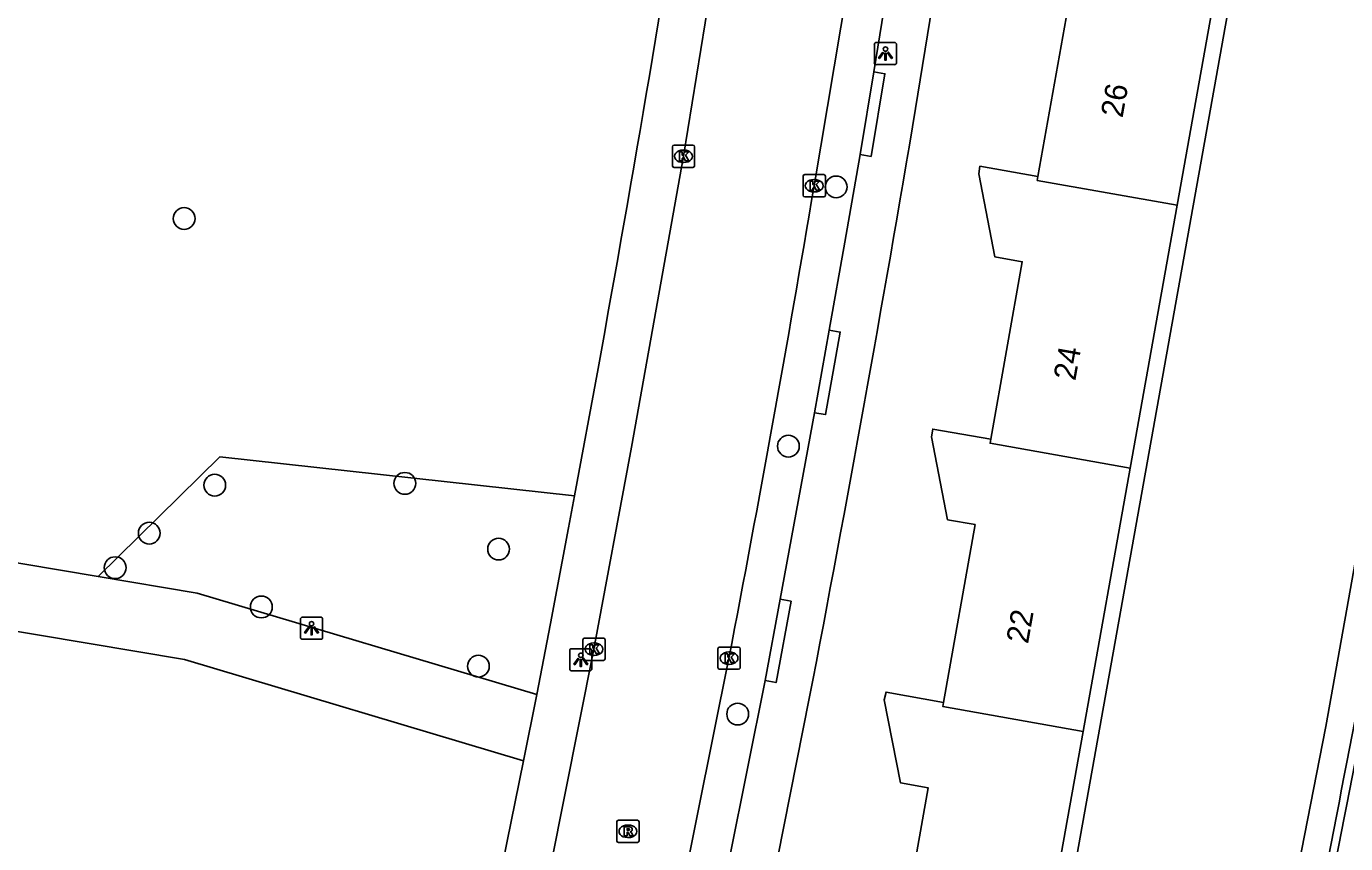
# Model space of a CAD drawing. Extents: x 160732 to 162105, y 387428 to 388479.
# Drawn here: x 161976.5 to 162035.7, y 387702.3 to 387739 of the extents above; entities that cross this region are included whole.
import ezdxf

# ---------------------------------------------------------------- set-up
doc = ezdxf.new("R2010")
doc.units = 0
for name, color, linetype in [('IMGEO_Berm_groen', 7, 'Continuous'), ('IMGEO_Boom', 7, 'Continuous'), ('IMGEO_Groenvoorziening', 7, 'Continuous'), ('IMGEO_Hek', 7, 'Continuous'), ('IMGEO_Kolk', 7, 'Continuous'), ('IMGEO_Lichtpunt', 7, 'Continuous'), ('IMGEO_Pand', 7, 'Continuous'), ('IMGEO_Pand_nummerreeks', 7, 'Continuous'), ('IMGEO_Rijbaan_lokaal_open', 7, 'Continuous'), ('IMGEO_Rioolput', 7, 'Continuous'), ('IMGEO_Voetpad_open', 7, 'Continuous')]:
    doc.layers.add(name, color=color, linetype=linetype)

msp = doc.modelspace()

# ---------------------------------------------------------------- linework, layer by layer
at = {"layer": 'IMGEO_Berm_groen'}
for points in [[(162048.631, 387891.657), (162039.191, 387804.789), (162033.076, 387756.554), (162032.065, 387750), (162030.98, 387742.966), (162022.419, 387695.104)], [(162031.23, 387689.642), (162031.801, 387692.315), (162034.793, 387707.612), (162038.136, 387726.282), (162041.163, 387745.007), (162045.271, 387774.61), (162058.212, 387890.638)]]:
    msp.add_lwpolyline(points, dxfattribs=at)
at = {"layer": 'IMGEO_Boom'}
for centre in [(162012.819, 387731.835), (161983.561, 387730.416), (162010.677, 387720.196), (161984.936, 387718.445), (161993.468, 387718.526), (161981.996, 387716.288), (161997.674, 387715.573), (161980.466, 387714.738), (161987.026, 387712.974), (161996.766, 387710.315), (162008.403, 387708.165)]:
    msp.add_circle(centre, 0.489, dxfattribs=at)
at = {"layer": 'IMGEO_Groenvoorziening'}
msp.add_lwpolyline([(161979.705, 387714.34), (161985.171, 387719.709), (162001.081, 387717.97)], dxfattribs=at)
at = {"layer": 'IMGEO_Hek'}
msp.add_lwpolyline([(162058.212, 387890.638), (162045.271, 387774.61), (162041.163, 387745.007), (162038.136, 387726.282), (162034.793, 387707.612), (162031.801, 387692.315), (162031.23, 387689.642)], dxfattribs=at)
at = {"layer": 'IMGEO_Kolk'}
for p, q in [((162005.545, 387733.711), (162006.397, 387733.711)), ((162005.47, 387732.785), (162005.47, 387733.637)), ((162005.958, 387733.491), (162005.983, 387733.491)), ((162006.471, 387733.637), (162006.471, 387732.785)), ((162006.397, 387732.711), (162005.545, 387732.711)), ((162005.981, 387732.931), (162005.956, 387732.931)), ((162011.338, 387731.464), (162011.338, 387732.316)), ((162011.413, 387732.39), (162012.265, 387732.39)), ((162011.826, 387732.17), (162011.851, 387732.17)), ((162012.339, 387732.316), (162012.339, 387731.464)), ((162012.265, 387731.39), (162011.413, 387731.39)), ((162011.849, 387731.61), (162011.824, 387731.61)), ((162001.453, 387710.652), (162001.453, 387711.504)), ((162001.528, 387711.578), (162002.38, 387711.578)), ((162001.941, 387711.358), (162001.966, 387711.358)), ((162002.454, 387711.504), (162002.454, 387710.652)), ((162001.964, 387710.798), (162001.939, 387710.798)), ((162007.514, 387710.25), (162007.514, 387711.102)), ((162007.589, 387711.176), (162008.441, 387711.176)), ((162008.002, 387710.956), (162008.027, 387710.956)), ((162008.515, 387711.102), (162008.515, 387710.25)), ((162002.38, 387710.578), (162001.528, 387710.578)), ((162008.441, 387710.176), (162007.589, 387710.176)), ((162008.025, 387710.396), (162008, 387710.396))]:
    msp.add_line(p, q, dxfattribs=at)
for points in [[(162005.545, 387733.711), (162006.397, 387733.711)], [(162005.47, 387732.785), (162005.47, 387733.637)], [(162005.791, 387733.411), (162005.914, 387733.411), (162005.914, 387733.26), (162006.044, 387733.411), (162006.208, 387733.411), (162006.062, 387733.26), (162006.215, 387733.011), (162006.063, 387733.011), (162005.978, 387733.175), (162005.914, 387733.108), (162005.914, 387733.011), (162005.791, 387733.011), (162005.791, 387733.411)], [(162006.471, 387733.637), (162006.471, 387732.785)], [(162006.397, 387732.711), (162005.545, 387732.711)], [(162011.338, 387731.464), (162011.338, 387732.316)], [(162011.413, 387732.39), (162012.265, 387732.39)], [(162011.659, 387732.09), (162011.782, 387732.09), (162011.782, 387731.939), (162011.912, 387732.09), (162012.076, 387732.09), (162011.93, 387731.939), (162012.083, 387731.69), (162011.931, 387731.69), (162011.846, 387731.854), (162011.782, 387731.787), (162011.782, 387731.69), (162011.659, 387731.69), (162011.659, 387732.09)], [(162012.339, 387732.316), (162012.339, 387731.464)], [(162012.265, 387731.39), (162011.413, 387731.39)], [(162001.453, 387710.652), (162001.453, 387711.504)], [(162001.528, 387711.578), (162002.38, 387711.578)], [(162001.774, 387711.278), (162001.897, 387711.278), (162001.897, 387711.127), (162002.027, 387711.278), (162002.191, 387711.278), (162002.045, 387711.127), (162002.198, 387710.878), (162002.046, 387710.878), (162001.961, 387711.042), (162001.897, 387710.975), (162001.897, 387710.878), (162001.774, 387710.878), (162001.774, 387711.278)], [(162002.454, 387711.504), (162002.454, 387710.652)], [(162007.514, 387710.25), (162007.514, 387711.102)], [(162007.589, 387711.176), (162008.441, 387711.176)], [(162007.835, 387710.876), (162007.958, 387710.876), (162007.958, 387710.725), (162008.088, 387710.876), (162008.252, 387710.876), (162008.106, 387710.725), (162008.259, 387710.476), (162008.107, 387710.476), (162008.022, 387710.64), (162007.958, 387710.573), (162007.958, 387710.476), (162007.835, 387710.476), (162007.835, 387710.876)], [(162008.515, 387711.102), (162008.515, 387710.25)], [(162002.38, 387710.578), (162001.528, 387710.578)], [(162008.441, 387710.176), (162007.589, 387710.176)]]:
    msp.add_lwpolyline(points, dxfattribs=at)
for centre, start, end in [((162005.547, 387733.635), 91.55205, 178.44795), ((162005.547, 387733.635), 91.55205, 178.44795), ((162006.395, 387733.635), 1.55205, 88.44795), ((162006.395, 387733.635), 1.55205, 88.44795), ((162005.547, 387732.787), 181.55205, 268.44795), ((162005.547, 387732.787), 181.55205, 268.44795), ((162006.395, 387732.787), 271.55205, 358.44795), ((162006.395, 387732.787), 271.55205, 358.44795), ((162011.415, 387732.314), 91.55205, 178.44795), ((162011.415, 387732.314), 91.55205, 178.44795), ((162012.263, 387732.314), 1.55205, 88.44795), ((162012.263, 387732.314), 1.55205, 88.44795), ((162011.415, 387731.466), 181.55205, 268.44795), ((162011.415, 387731.466), 181.55205, 268.44795), ((162012.263, 387731.466), 271.55205, 358.44795), ((162012.263, 387731.466), 271.55205, 358.44795), ((162001.53, 387711.502), 91.55205, 178.44795), ((162001.53, 387711.502), 91.55205, 178.44795), ((162002.378, 387711.502), 1.55205, 88.44795), ((162002.378, 387711.502), 1.55205, 88.44795), ((162001.53, 387710.654), 181.55205, 268.44795), ((162001.53, 387710.654), 181.55205, 268.44795), ((162002.378, 387710.654), 271.55205, 358.44795), ((162002.378, 387710.654), 271.55205, 358.44795), ((162007.591, 387711.1), 91.55205, 178.44795), ((162007.591, 387711.1), 91.55205, 178.44795), ((162008.439, 387711.1), 1.55205, 88.44795), ((162008.439, 387711.1), 1.55205, 88.44795), ((162007.591, 387710.252), 181.55205, 268.44795), ((162007.591, 387710.252), 181.55205, 268.44795), ((162008.439, 387710.252), 271.55205, 358.44795), ((162008.439, 387710.252), 271.55205, 358.44795)]:
    msp.add_arc(centre, 0.0765, start, end, dxfattribs=at)
for centre, major_axis, ratio, start_param, end_param in [((162005.957, 387733.211), (-0.387, 0.002), 0.722429, 4.712389, 7.853982), ((162005.982, 387733.211), (-0.39, 0.002), 0.717154, 1.570796, 4.712389), ((162011.825, 387731.89), (-0.387, 0.002), 0.722429, 4.712389, 7.853982), ((162011.85, 387731.89), (-0.39, 0.002), 0.717154, 1.570796, 4.712389), ((162001.94, 387711.078), (-0.387, 0.002), 0.722429, 4.712389, 7.853982), ((162001.965, 387711.078), (-0.39, 0.002), 0.717154, 1.570796, 4.712389), ((162008.001, 387710.676), (-0.387, 0.002), 0.722429, 4.712389, 7.853982), ((162008.026, 387710.676), (-0.39, 0.002), 0.717154, 1.570796, 4.712389)]:
    msp.add_ellipse(centre, major_axis=major_axis, ratio=ratio, start_param=start_param, end_param=end_param, dxfattribs=at)
at = {"layer": 'IMGEO_Lichtpunt'}
for p, q in [((162014.535, 387738.227), (162014.535, 387737.42)), ((162014.535, 387738.227), (162014.535, 387737.42)), ((162015.437, 387738.322), (162014.629, 387738.322)), ((162015.437, 387738.322), (162014.629, 387738.322)), ((162015.531, 387737.42), (162015.531, 387738.227)), ((162015.531, 387737.42), (162015.531, 387738.227)), ((162014.629, 387737.326), (162015.437, 387737.326)), ((162014.629, 387737.326), (162015.437, 387737.326)), ((161988.781, 387712.424), (161988.781, 387711.617)), ((161988.781, 387712.424), (161988.781, 387711.617)), ((161989.683, 387712.519), (161988.875, 387712.519)), ((161989.683, 387712.519), (161988.875, 387712.519)), ((161989.777, 387711.617), (161989.777, 387712.424)), ((161989.777, 387711.617), (161989.777, 387712.424)), ((161988.875, 387711.523), (161989.683, 387711.523)), ((161988.875, 387711.523), (161989.683, 387711.523)), ((162000.864, 387711.007), (162000.864, 387710.2)), ((162000.864, 387711.007), (162000.864, 387710.2)), ((162001.766, 387711.102), (162000.958, 387711.102)), ((162001.766, 387711.102), (162000.958, 387711.102)), ((162001.86, 387710.2), (162001.86, 387711.007)), ((162001.86, 387710.2), (162001.86, 387711.007)), ((162000.958, 387710.106), (162001.766, 387710.106)), ((162000.958, 387710.106), (162001.766, 387710.106))]:
    msp.add_line(p, q, dxfattribs=at)
for points in [[(162014.909, 387737.891), (162014.948, 387737.863), (162014.76, 387737.601), (162014.722, 387737.628), (162014.909, 387737.891)], [(162015.011, 387737.843), (162015.058, 387737.843), (162015.058, 387737.521), (162015.011, 387737.521), (162015.011, 387737.843)], [(162015.121, 387737.863), (162015.159, 387737.89), (162015.346, 387737.628), (162015.307, 387737.6), (162015.121, 387737.863)], [(161989.155, 387712.088), (161989.194, 387712.06), (161989.006, 387711.798), (161988.968, 387711.825), (161989.155, 387712.088)], [(161989.257, 387712.04), (161989.304, 387712.04), (161989.304, 387711.718), (161989.257, 387711.718), (161989.257, 387712.04)], [(161989.367, 387712.06), (161989.405, 387712.087), (161989.592, 387711.825), (161989.553, 387711.797), (161989.367, 387712.06)], [(162001.238, 387710.671), (162001.277, 387710.643), (162001.089, 387710.381), (162001.051, 387710.408), (162001.238, 387710.671)], [(162001.34, 387710.623), (162001.387, 387710.623), (162001.387, 387710.301), (162001.34, 387710.301), (162001.34, 387710.623)], [(162001.45, 387710.643), (162001.488, 387710.67), (162001.675, 387710.408), (162001.636, 387710.38), (162001.45, 387710.643)]]:
    msp.add_lwpolyline(points, dxfattribs=at)
for centre in [(162015.034, 387738.025), (161989.28, 387712.222), (162001.363, 387710.805)]:
    msp.add_circle(centre, 0.0994, dxfattribs=at)
for centre, start, end in [((162014.629, 387738.227), 90, 180), ((162014.629, 387738.227), 90, 180), ((162015.437, 387738.227), 0, 90), ((162015.437, 387738.227), 0, 90), ((162014.629, 387737.42), 180, 270), ((162014.629, 387737.42), 180, 270), ((162015.437, 387737.42), 270, 0), ((162015.437, 387737.42), 270, 360), ((161988.875, 387712.424), 90, 180), ((161988.875, 387712.424), 90, 180), ((161989.683, 387712.424), 0, 90), ((161989.683, 387712.424), 0, 90), ((161988.875, 387711.617), 180, 270), ((161988.875, 387711.617), 180, 270), ((161989.683, 387711.617), 270, 0), ((161989.683, 387711.617), 270, 360), ((162000.958, 387711.007), 90, 180), ((162000.958, 387711.007), 90, 180), ((162001.766, 387711.007), 0, 90), ((162001.766, 387711.007), 0, 90), ((162000.958, 387710.2), 180, 270), ((162000.958, 387710.2), 180, 270), ((162001.766, 387710.2), 270, 0), ((162001.766, 387710.2), 270, 360)]:
    msp.add_arc(centre, 0.0946, start, end, dxfattribs=at)
at = {"layer": 'IMGEO_Pand'}
for points in [[(162021.878, 387732.303), (162023.292, 387740.286), (162022.055, 387740.494), (162021.333, 387744.221), (162021.421, 387744.675)], [(162028.126, 387731.013), (162030.285, 387743.09)], [(162019.76, 387720.502), (162021.172, 387728.474), (162019.941, 387728.701), (162019.222, 387732.418), (162019.274, 387732.761), (162021.878, 387732.303)], [(162028.126, 387731.013), (162021.847, 387732.126), (162021.878, 387732.303)], [(162026.016, 387719.211), (162028.126, 387731.013)], [(162017.635, 387708.689), (162019.058, 387716.674), (162017.819, 387716.891), (162017.098, 387720.608), (162017.156, 387720.96), (162019.76, 387720.502)], [(162019.76, 387720.502), (162019.729, 387720.325), (162026.016, 387719.211)], [(162023.903, 387707.388), (162026.016, 387719.211)], [(162015.545, 387696.902), (162016.953, 387704.852), (162015.706, 387705.078), (162014.976, 387708.801), (162015.058, 387709.149), (162017.635, 387708.689)], [(162017.635, 387708.689), (162017.603, 387708.512), (162023.903, 387707.388)], [(162021.725, 387695.205), (162023.903, 387707.388)]]:
    msp.add_lwpolyline(points, dxfattribs=at)
at = {"layer": 'IMGEO_Rijbaan_lokaal_open'}
for points in [[(161983.888, 387629.189), (161984.774, 387632.97), (161988.452, 387649.052), (161992.564, 387667.065), (161994.824, 387677.029), (161996.131, 387682.913), (161997.471, 387688.998), (161998.325, 387693.162), (161999.745, 387700.021), (162000, 387701.299), (162001.951, 387711.077), (162003.63, 387720.155), (162005.968, 387733.21), (162008.7, 387750), (162008.918, 387751.454), (162009.778, 387757.077), (162010.572, 387762.572), (162011.455, 387768.777), (162011.72, 387770.879)], [(162011.834, 387731.891), (162013.334, 387740.811), (162014.788, 387750), (162014.83, 387750.263), (162016.116, 387758.724), (162017.423, 387767.727), (162017.721, 387770.055)], [(161989.7, 387627.67), (161990.66, 387631.794), (161994.353, 387647.843), (161998.673, 387666.823), (162000, 387672.663), (162000.967, 387676.919), (162003.251, 387687.284), (162005.209, 387696.742), (162008.01, 387710.677)]]:
    msp.add_lwpolyline(points, dxfattribs=at)
for centre, radius, start, end in [((161072.885, 387890.193), 952.2, 349.133146, 350.430235), ((160963.268, 387912.59), 1092.187, 348.185308, 350.269974), ((161089.641, 387888.38), 963.874, 348.054934, 350.419196)]:
    msp.add_arc(centre, radius, start, end, dxfattribs=at)
at = {"layer": 'IMGEO_Rioolput'}
for p, q in [((162002.977, 387702.474), (162002.977, 387703.326)), ((162003.052, 387703.4), (162003.904, 387703.4)), ((162003.465, 387703.18), (162003.49, 387703.18)), ((162003.978, 387703.326), (162003.978, 387702.474)), ((162003.904, 387702.4), (162003.052, 387702.4)), ((162003.488, 387702.62), (162003.463, 387702.62))]:
    msp.add_line(p, q, dxfattribs=at)
for points in [[(162002.977, 387702.474), (162002.977, 387703.326)], [(162003.052, 387703.4), (162003.904, 387703.4)], [(162003.566, 387703.098), (162003.314, 387703.1), (162003.314, 387702.7)], [(162003.492, 387703.019), (162003.438, 387703.019), (162003.438, 387702.938)], [(162003.438, 387702.938), (162003.49, 387702.938)], [(162003.978, 387703.326), (162003.978, 387702.474)], [(162003.904, 387702.4), (162003.052, 387702.4)], [(162003.314, 387702.7), (162003.438, 387702.7), (162003.438, 387702.862), (162003.449, 387702.862)], [(162003.496, 387702.833), (162003.567, 387702.7), (162003.707, 387702.7), (162003.642, 387702.826)]]:
    msp.add_lwpolyline(points, dxfattribs=at)
for centre, radius, start, end in [((162003.054, 387703.324), 0.0765, 91.55205, 178.44795), ((162003.054, 387703.324), 0.0765, 91.55205, 178.44795), ((162003.474, 387703.127), 0.19, 274.7715, 282.96867), ((162003.498, 387702.923), 0.0964, 77.00612, 93.18647), ((162003.512, 387702.98), 0.0378, 276.66336, 79.67722), ((162003.565, 387702.988), 0.109, 350.36119, 89.41601), ((162003.563, 387702.988), 0.112, 277.58423, 350.98172), ((162003.902, 387703.324), 0.0765, 1.55205, 88.44795), ((162003.902, 387703.324), 0.0765, 1.55205, 88.44795), ((162003.054, 387702.476), 0.0765, 181.55205, 268.44795), ((162003.054, 387702.476), 0.0765, 181.55205, 268.44795), ((162003.448, 387702.809), 0.0533, 26.02933, 88.69889), ((162003.547, 387702.773), 0.108, 29.51342, 73.79051), ((162003.902, 387702.476), 0.0765, 271.55205, 358.44795), ((162003.902, 387702.476), 0.0765, 271.55205, 358.44795)]:
    msp.add_arc(centre, radius, start, end, dxfattribs=at)
for centre, major_axis, ratio, start_param, end_param in [((162003.464, 387702.9), (-0.387, 0.002), 0.722429, 4.712389, 7.853982), ((162003.489, 387702.9), (-0.39, 0.002), 0.717154, 1.570796, 4.712389)]:
    msp.add_ellipse(centre, major_axis=major_axis, ratio=ratio, start_param=start_param, end_param=end_param, dxfattribs=at)
at = {"layer": 'IMGEO_Voetpad_open'}
for points in [[(162017.93, 387758.753), (162017.606, 387756.781), (162016.58, 387750), (162016.111, 387746.896), (162014.518, 387737.002)], [(162016.385, 387735.363), (162017.976, 387745.208)], [(162013.896, 387733.285), (162014.518, 387737.002)], [(162014.518, 387737.002), (162015.011, 387736.92), (162014.389, 387733.203), (162013.896, 387733.285)], [(162013.896, 387733.285), (162013.209, 387729.354), (162012.513, 387725.403)], [(162011.854, 387721.699), (162012.513, 387725.403)], [(162012.513, 387725.403), (162013.005, 387725.316), (162012.346, 387721.612), (162011.854, 387721.699)], [(162002.136, 387723.686), (162001.081, 387717.97)], [(161979.705, 387714.34), (161931.642, 387722.42), (161925.918, 387723.389)], [(162011.854, 387721.699), (162010.309, 387713.322)], [(161924.61, 387720.507), (161931.153, 387719.421), (161983.572, 387710.612), (161998.785, 387706.065)], [(162001.081, 387717.97), (162000.815, 387716.529), (162000, 387712.232), (161999.394, 387709.037)], [(161999.394, 387709.037), (161984.143, 387713.594), (161979.705, 387714.34)], [(162009.631, 387709.667), (162010.309, 387713.322)], [(162010.309, 387713.322), (162010.8, 387713.231), (162010.122, 387709.576), (162009.631, 387709.667)], [(162009.631, 387709.667), (162008.048, 387701.769)], [(161999.394, 387709.037), (161998.785, 387706.065)], [(162009.324, 387697.528), (162010.197, 387701.762), (162011.617, 387708.867)], [(161998.785, 387706.065), (161996.559, 387695.089), (161995.75, 387691.179), (161994.053, 387683.252), (161992.367, 387675.699), (161982.718, 387633.519), (161981.84, 387629.723)]]:
    msp.add_lwpolyline(points, dxfattribs=at)
for centre, radius, start, end in [((160967.68, 387911.566), 1051.38, 349.706062, 351.160328), ((160916.159, 387919.674), 1115.557, 349.107335, 350.49008)]:
    msp.add_arc(centre, radius, start, end, dxfattribs=at)

# ---------------------------------------------------------------- texts
at = {"layer": 'IMGEO_Pand_nummerreeks'}
for s, rotation, p in [('26', 79.95558, (162025.671, 387734.909)), ('24', 79.95594, (162023.552, 387723.102)), ('22', 79.89544, (162021.43, 387711.29))]:
    msp.add_text(s, height=1, rotation=rotation, dxfattribs=at).set_placement(p)

doc.saveas('drawing.dxf')
